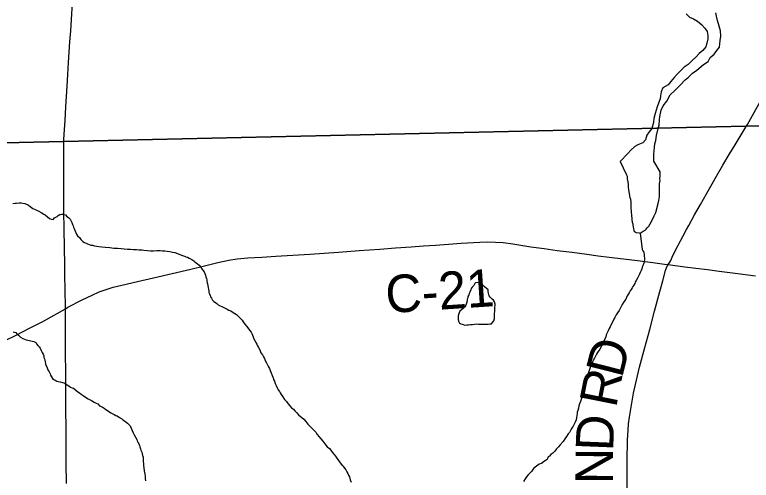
# Model space of a CAD drawing. Extents: x 103424 to 290657, y 38711 to 110967.
# Drawn here: x 214250.847 to 214251.405, y 40211.15 to 40211.503 of the extents above; entities that cross this region are included whole.
import ezdxf

# ---------------------------------------------------------------- set-up
doc = ezdxf.new("R2010")
doc.units = 0
for name, color, linetype in [('GM_X_Corporation', 7, 'Continuous'), ('GM_X_County_Road', 7, 'Continuous'), ('GM_X_County_Road_Text', 7, 'Continuous'), ('GM_X_Minor_Lake', 7, 'Continuous'), ('GM_X_Minor_River', 7, 'Continuous'), ('GM_X_Township_Road', 7, 'Continuous'), ('GM_X_Township_Road_Text', 7, 'Continuous')]:
    doc.layers.add(name, color=color, linetype=linetype)

msp = doc.modelspace()

# ---------------------------------------------------------------- linework, layer by layer
at = {"layer": 'GM_X_Corporation'}
for points in [[(214251.79815, 40211.42687), (214251.40069, 40211.41803), (214250.88437, 40211.40655), (214250.64868, 40211.4013), (214250.64645, 40211.51835), (214250.64495, 40211.59711), (214250.64494, 40211.59748), (214250.64324, 40211.6866), (214250.63221, 40212.16721), (214250.62604, 40212.52198), (214250.60368, 40213.80815), (214250.60357, 40213.81454), (214251.4935, 40213.84402)], [(214250.66191, 40210.37376), (214250.6509, 40211.22864), (214250.6509, 40211.22913), (214250.64868, 40211.4013), (214250.88437, 40211.40655), (214251.40069, 40211.41803), (214251.79815, 40211.42687), (214251.82719, 40211.42752), (214252.33111, 40211.44048), (214252.53682, 40211.44633), (214252.97354, 40211.45307), (214253.00114, 40211.45371), (214253.0063, 40211.1954), (214253.00663, 40211.17271), (214253.00742, 40211.14968), (214253.00775, 40211.13202), (214253.00895, 40211.08875), (214253.00976, 40211.04853), (214253.00988, 40211.04357), (214253.02982, 40210.15917)]]:
    msp.add_lwpolyline(points, dxfattribs=at)
at = {"layer": 'GM_X_County_Road'}
for points in [[(214250.88469, 40211.40787), (214250.8849, 40211.41202), (214250.88553, 40211.42243), (214250.88616, 40211.43284), (214250.8871, 40211.44835), (214250.88764, 40211.45737), (214250.88819, 40211.46639), (214250.88921, 40211.48189), (214250.88976, 40211.49039), (214250.89032, 40211.49888), (214250.89113, 40211.51141)], [(214250.88657, 40211.14747), (214250.88645, 40211.163), (214250.88636, 40211.17602), (214250.88626, 40211.18904), (214250.88614, 40211.20346), (214250.88603, 40211.21788), (214250.88598, 40211.23341), (214250.88595, 40211.24452), (214250.88591, 40211.25563), (214250.88585, 40211.26611), (214250.8858, 40211.27659), (214250.88572, 40211.27987), (214250.88552, 40211.2954), (214250.88541, 40211.30408), (214250.88529, 40211.31276), (214250.8851, 40211.32631), (214250.88487, 40211.34003), (214250.88464, 40211.35376), (214250.88458, 40211.36793), (214250.88451, 40211.3821), (214250.88446, 40211.39684), (214250.88469, 40211.40787)], [(214250.88572, 40211.27987), (214250.88773, 40211.28111), (214250.89847, 40211.28652), (214250.90597, 40211.29013), (214250.91137, 40211.29256), (214250.91509, 40211.29391), (214250.92197, 40211.29608), (214250.92836, 40211.29769), (214250.94037, 40211.30046), (214250.95239, 40211.30323), (214250.96649, 40211.30658), (214250.98059, 40211.30994), (214250.99113, 40211.31246), (214251.00112, 40211.31477), (214251.00934, 40211.31657), (214251.01564, 40211.31753), (214251.02384, 40211.31834), (214251.03447, 40211.31901), (214251.04509, 40211.31969), (214251.05796, 40211.32043), (214251.07083, 40211.32118), (214251.08166, 40211.32199), (214251.09249, 40211.32279), (214251.10799, 40211.32393), (214251.11589, 40211.32451), (214251.1238, 40211.32509), (214251.13563, 40211.32588), (214251.14746, 40211.32667), (214251.15663, 40211.32738), (214251.16581, 40211.32809), (214251.17558, 40211.32882), (214251.18535, 40211.32955), (214251.19941, 40211.33036), (214251.20545, 40211.33047), (214251.21693, 40211.32997), (214251.22427, 40211.3289), (214251.23798, 40211.32684), (214251.24798, 40211.32543), (214251.25799, 40211.32402), (214251.26915, 40211.32259), (214251.28031, 40211.32115), (214251.28884, 40211.32003), (214251.29736, 40211.3189), (214251.30797, 40211.3176), (214251.31857, 40211.3163), (214251.33016, 40211.31475), (214251.33899, 40211.31368), (214251.34187, 40211.31329), (214251.3545, 40211.31162), (214251.36278, 40211.31057), (214251.37165, 40211.30949), (214251.38051, 40211.30841), (214251.39263, 40211.30681), (214251.40803, 40211.30479)], [(214250.64989, 40211.22822), (214250.65808, 40211.22907), (214250.66627, 40211.22992), (214250.68173, 40211.23149), (214250.69718, 40211.23306), (214250.71263, 40211.23462), (214250.72809, 40211.23619), (214250.74354, 40211.23776), (214250.75899, 40211.23933), (214250.76736, 40211.24017), (214250.77573, 40211.24102), (214250.78979, 40211.24253), (214250.80384, 40211.24404), (214250.81387, 40211.24564), (214250.82181, 40211.24773), (214250.832, 40211.25182), (214250.84024, 40211.25582), (214250.84848, 40211.25983), (214250.85858, 40211.26506), (214250.86867, 40211.2703), (214250.87719, 40211.27508), (214250.88572, 40211.27987)]]:
    msp.add_lwpolyline(points, dxfattribs=at)
at = {"layer": 'GM_X_Minor_Lake'}
for points in [[(214251.35544, 40211.50318), (214251.35792, 40211.50073), (214251.36095, 40211.49941), (214251.364, 40211.49772), (214251.36742, 40211.49489), (214251.36971, 40211.49224), (214251.37142, 40211.48978), (214251.37182, 40211.48675), (214251.37182, 40211.48428), (214251.37108, 40211.48086), (214251.37033, 40211.4782), (214251.36807, 40211.47534), (214251.36523, 40211.47304), (214251.36296, 40211.47056), (214251.35994, 40211.46788), (214251.35692, 40211.46483), (214251.35389, 40211.46291), (214251.3486, 40211.45757), (214251.34652, 40211.4549), (214251.34388, 40211.45185), (214251.3418, 40211.44937), (214251.33783, 40211.44707), (214251.3367, 40211.44402), (214251.33615, 40211.44117), (214251.33578, 40211.4387), (214251.33446, 40211.43546), (214251.33352, 40211.4328), (214251.33203, 40211.42766), (214251.33109, 40211.42405), (214251.33091, 40211.42082), (214251.32941, 40211.41645), (214251.32753, 40211.41378), (214251.32583, 40211.4113), (214251.32471, 40211.40787), (214251.32282, 40211.4054), (214251.31903, 40211.40386), (214251.31657, 40211.4027), (214251.31374, 40211.40003), (214251.31128, 40211.39736), (214251.30566, 40211.39125)], [(214251.331, 40211.39162), (214251.33101, 40211.39689), (214251.33119, 40211.39955), (214251.33156, 40211.40202), (214251.33174, 40211.40468), (214251.33248, 40211.40735), (214251.33304, 40211.41096), (214251.33435, 40211.41647), (214251.33509, 40211.41895), (214251.33527, 40211.42293), (214251.33564, 40211.42541), (214251.33657, 40211.43016), (214251.33807, 40211.43358), (214251.3409, 40211.43702), (214251.34335, 40211.44178), (214251.34675, 40211.44484), (214251.35072, 40211.44884), (214251.35469, 40211.45323), (214251.35733, 40211.45534), (214251.36036, 40211.4582), (214251.36357, 40211.4605), (214251.36868, 40211.4647), (214251.37208, 40211.46719), (214251.37359, 40211.47005), (214251.3768, 40211.47272), (214251.37869, 40211.47539), (214251.38076, 40211.47787), (214251.38131, 40211.483), (214251.38168, 40211.48623), (214251.38147, 40211.49041), (214251.38051, 40211.49382), (214251.37917, 40211.49818), (214251.3784, 40211.50141), (214251.37801, 40211.50387)], [(214251.30566, 40211.39125), (214251.31015, 40211.38173), (214251.31075, 40211.38022), (214251.31098, 40211.37814), (214251.31141, 40211.37606), (214251.31165, 40211.37359), (214251.31169, 40211.37188), (214251.31192, 40211.36999), (214251.31299, 40211.36412), (214251.3134, 40211.3628), (214251.31364, 40211.36052), (214251.31367, 40211.359), (214251.31371, 40211.3571), (214251.31374, 40211.35578), (214251.31377, 40211.35426), (214251.3138, 40211.35293), (214251.31403, 40211.35103), (214251.31424, 40211.35009), (214251.31447, 40211.34838), (214251.31449, 40211.34724), (214251.31472, 40211.34553), (214251.31513, 40211.34421), (214251.31515, 40211.34326), (214251.31537, 40211.34194), (214251.31578, 40211.34043), (214251.3158, 40211.33948), (214251.3162, 40211.33854), (214251.31774, 40211.33762), (214251.31984, 40211.33729), (214251.3208, 40211.33712), (214251.32285, 40211.33868), (214251.32436, 40211.33947), (214251.3253, 40211.34006), (214251.32604, 40211.34103), (214251.32715, 40211.34239), (214251.32826, 40211.34412), (214251.32972, 40211.347), (214251.33136, 40211.35027), (214251.33245, 40211.35276), (214251.3342, 40211.35964), (214251.33473, 40211.36174), (214251.33508, 40211.36327), (214251.33523, 40211.36479), (214251.33539, 40211.36651), (214251.33535, 40211.36841), (214251.33531, 40211.37012), (214251.33529, 40211.37125), (214251.33525, 40211.37315), (214251.33541, 40211.37449), (214251.33557, 40211.37563), (214251.33573, 40211.37696), (214251.3357, 40211.37848), (214251.33586, 40211.3802), (214251.33582, 40211.38172), (214251.3358, 40211.38267), (214251.33578, 40211.38362), (214251.331, 40211.39162)], [(214251.19607, 40211.29954), (214251.19569, 40211.29906), (214251.19477, 40211.29733), (214251.19366, 40211.29616), (214251.19292, 40211.2952), (214251.19256, 40211.29424), (214251.19183, 40211.29251), (214251.19129, 40211.29136), (214251.19093, 40211.2904), (214251.19038, 40211.28925), (214251.19022, 40211.28811), (214251.18985, 40211.28715), (214251.18969, 40211.28582), (214251.18935, 40211.2841), (214251.18881, 40211.28257), (214251.18808, 40211.28122), (214251.18677, 40211.28005), (214251.18546, 40211.27907), (214251.18416, 40211.2779), (214251.1838, 40211.27676), (214251.18326, 40211.27541), (214251.18309, 40211.27427), (214251.18293, 40211.27275), (214251.18296, 40211.27161), (214251.18317, 40211.27047), (214251.18397, 40211.26897), (214251.18493, 40211.26842), (214251.18589, 40211.26806), (214251.18684, 40211.26789), (214251.18799, 40211.26754), (214251.18951, 40211.26757), (214251.19084, 40211.26779), (214251.19235, 40211.26801), (214251.19387, 40211.26804), (214251.19539, 40211.26827), (214251.19672, 40211.2683), (214251.19825, 40211.26814), (214251.19958, 40211.26817), (214251.20567, 40211.26811), (214251.20699, 40211.26833), (214251.20813, 40211.26835), (214251.20906, 40211.26932), (214251.20999, 40211.27067), (214251.21052, 40211.2724), (214251.21049, 40211.27373), (214251.21046, 40211.27505), (214251.21044, 40211.27638), (214251.2106, 40211.27753), (214251.21076, 40211.27886), (214251.21074, 40211.28), (214251.21071, 40211.28133), (214251.21088, 40211.28228), (214251.21086, 40211.28323), (214251.21044, 40211.28513), (214251.20965, 40211.28644), (214251.20868, 40211.28718), (214251.20713, 40211.28866), (214251.20635, 40211.2896), (214251.20614, 40211.29073), (214251.20593, 40211.29168), (214251.20571, 40211.29281), (214251.20568, 40211.29414), (214251.19882, 40211.29976)], [(214251.19882, 40211.29976), (214251.19607, 40211.29954)]]:
    msp.add_lwpolyline(points, dxfattribs=at)
at = {"layer": 'GM_X_Minor_River'}
for points in [[(214250.84595, 40211.35948), (214250.84784, 40211.3599), (214250.84879, 40211.35992), (214250.85069, 40211.36015), (214250.85241, 40211.36), (214250.85355, 40211.35984), (214250.85508, 40211.35949), (214250.85681, 40211.35877), (214250.85777, 40211.35822), (214250.85912, 40211.3573), (214250.86009, 40211.35656), (214250.86124, 40211.35582), (214250.8624, 40211.35528), (214250.86567, 40211.35364), (214250.8674, 40211.35273), (214250.86952, 40211.35144), (214250.87048, 40211.35089), (214250.87222, 40211.34941), (214250.87377, 40211.3483), (214250.87492, 40211.34776), (214250.87645, 40211.34741), (214250.87756, 40211.34877), (214250.87944, 40211.34976), (214250.88038, 40211.35054), (214250.8815, 40211.35132), (214250.88283, 40211.35154), (214250.88378, 40211.35156), (214250.88493, 40211.35121), (214250.88589, 40211.35085), (214250.88686, 40211.34973), (214250.88802, 40211.34899), (214250.88938, 40211.34769), (214250.88997, 40211.34676), (214250.89076, 40211.34525), (214250.89117, 40211.34374), (214250.89158, 40211.34261), (214250.89198, 40211.34167), (214250.89238, 40211.34073), (214250.89259, 40211.33978), (214250.89419, 40211.33621), (214250.89497, 40211.33509), (214250.89633, 40211.33378), (214250.8975, 40211.33229), (214250.89906, 40211.3308), (214250.90021, 40211.33007), (214250.90137, 40211.32952), (214250.90252, 40211.32898), (214250.90367, 40211.32862), (214250.90501, 40211.32808), (214250.90615, 40211.32792), (214250.90768, 40211.32757), (214250.90921, 40211.32722), (214250.91112, 40211.32707), (214250.91322, 40211.32674), (214250.91589, 40211.32642), (214250.91951, 40211.32612), (214250.92237, 40211.3258), (214250.92522, 40211.32567), (214250.92789, 40211.32554), (214250.93018, 40211.32521), (214250.93265, 40211.32507), (214250.93494, 40211.32493), (214250.93741, 40211.3248), (214250.93951, 40211.32465), (214250.94141, 40211.3245), (214250.94351, 40211.32455), (214250.94522, 40211.32421), (214250.94789, 40211.32389), (214250.95018, 40211.32375), (214250.95247, 40211.3236), (214250.95493, 40211.32385), (214250.9574, 40211.3239), (214250.95912, 40211.32375), (214250.96102, 40211.3236), (214250.96274, 40211.32345), (214250.96484, 40211.32311), (214250.96675, 40211.32277), (214250.96847, 40211.32243), (214250.97057, 40211.32172), (214250.97231, 40211.32081), (214250.97441, 40211.32009), (214250.97595, 40211.31955), (214250.9769, 40211.31919), (214250.97805, 40211.31884), (214250.9794, 40211.31811), (214250.98151, 40211.31721), (214250.98287, 40211.31609), (214250.98383, 40211.31536), (214250.9848, 40211.31462)], [(214251.3208, 40211.33712), (214251.3222, 40211.3248), (214251.32279, 40211.32367), (214251.32338, 40211.32273), (214251.32381, 40211.32065), (214251.32384, 40211.31932), (214251.32405, 40211.31837), (214251.32388, 40211.31723), (214251.32372, 40211.31571), (214251.32337, 40211.31437), (214251.32302, 40211.31322), (214251.32266, 40211.31226), (214251.3223, 40211.31131), (214251.32194, 40211.31016), (214251.3214, 40211.30882), (214251.32067, 40211.30728), (214251.32012, 40211.30613), (214251.31867, 40211.30306), (214251.31776, 40211.30114), (214251.31702, 40211.29998), (214251.31666, 40211.29902), (214251.31593, 40211.29768), (214251.31519, 40211.29671), (214251.31464, 40211.29575), (214251.31391, 40211.2944), (214251.31317, 40211.29344), (214251.31225, 40211.2919), (214251.31097, 40211.28959), (214251.30988, 40211.28709), (214251.3084, 40211.28497), (214251.30711, 40211.28304), (214251.30601, 40211.28093), (214251.30474, 40211.27843), (214251.30344, 40211.27688), (214251.30252, 40211.27515), (214251.30142, 40211.27323), (214251.30069, 40211.27188), (214251.29997, 40211.27016), (214251.29887, 40211.26785), (214251.29796, 40211.26612), (214251.29723, 40211.26478), (214251.2965, 40211.26324), (214251.29595, 40211.26209), (214251.29504, 40211.26017), (214251.2947, 40211.25826), (214251.29342, 40211.25595), (214251.29233, 40211.25384), (214251.29142, 40211.25154), (214251.29014, 40211.24923), (214251.28848, 40211.24673), (214251.28775, 40211.24557), (214251.2872, 40211.24442), (214251.2861, 40211.24249), (214251.28519, 40211.24076), (214251.28464, 40211.23961), (214251.2841, 40211.23827), (214251.28356, 40211.23693), (214251.28283, 40211.23539), (214251.28248, 40211.23386), (214251.28194, 40211.23233), (214251.2814, 40211.2308), (214251.28087, 40211.22927), (214251.28051, 40211.22793), (214251.27998, 40211.22602), (214251.27946, 40211.22373), (214251.27786, 40211.21856), (214251.2777, 40211.21723), (214251.27735, 40211.2157), (214251.27681, 40211.21417), (214251.27629, 40211.21188), (214251.27558, 40211.20958), (214251.27485, 40211.20786), (214251.27432, 40211.20632), (214251.27397, 40211.20461), (214251.27344, 40211.20269), (214251.27309, 40211.20155), (214251.27292, 40211.2004), (214251.27276, 40211.19888), (214251.2726, 40211.19755), (214251.27226, 40211.19583), (214251.27154, 40211.19391), (214251.27081, 40211.19238), (214251.26989, 40211.19084), (214251.26915, 40211.18987), (214251.2686, 40211.18872), (214251.26786, 40211.18775), (214251.26714, 40211.18622), (214251.26621, 40211.18506), (214251.26492, 40211.18313), (214251.26381, 40211.18139), (214251.26234, 40211.17927), (214251.26011, 40211.17675), (214251.25881, 40211.1752), (214251.25732, 40211.17365), (214251.25602, 40211.1721), (214251.25454, 40211.17055), (214251.25322, 40211.16957), (214251.25211, 40211.16822)], [(214250.9848, 40211.31462), (214250.98577, 40211.31388), (214250.98693, 40211.31276), (214250.98829, 40211.31127), (214250.98888, 40211.31034), (214250.98986, 40211.30903), (214250.99065, 40211.3079), (214250.99125, 40211.30659), (214250.99166, 40211.30526), (214250.99206, 40211.30394), (214250.99247, 40211.30281), (214250.99268, 40211.30187), (214250.99289, 40211.30073), (214250.99311, 40211.2996), (214250.99332, 40211.29865), (214250.99353, 40211.29751), (214250.99376, 40211.29581), (214250.99397, 40211.29467), (214250.99419, 40211.29354), (214250.99441, 40211.29221), (214250.99481, 40211.29108), (214250.99522, 40211.28976), (214250.99562, 40211.28882), (214250.99621, 40211.28788), (214250.99719, 40211.28638), (214250.99816, 40211.28545), (214250.99933, 40211.28453), (214251.00029, 40211.28379), (214251.00145, 40211.28287), (214251.0028, 40211.28194), (214251.00414, 40211.28159), (214251.00511, 40211.28105), (214251.00607, 40211.2805), (214251.00722, 40211.28014), (214251.00818, 40211.27959), (214251.00953, 40211.27886), (214251.01087, 40211.27832), (214251.01203, 40211.27739), (214251.01396, 40211.2763), (214251.01531, 40211.27538), (214251.01861, 40211.27222), (214251.01958, 40211.2711), (214251.02037, 40211.26998), (214251.02154, 40211.26829), (214251.02272, 40211.26661), (214251.02389, 40211.2653), (214251.02507, 40211.26362), (214251.02624, 40211.26212), (214251.02683, 40211.26118), (214251.02724, 40211.25986), (214251.02784, 40211.25855), (214251.02844, 40211.25704), (214251.02924, 40211.25535), (214251.02983, 40211.25422), (214251.03062, 40211.2531), (214251.03122, 40211.25178), (214251.032, 40211.25047), (214251.0328, 40211.24877), (214251.03361, 40211.24651), (214251.03479, 40211.24483), (214251.03558, 40211.24351), (214251.03636, 40211.2422), (214251.03697, 40211.24069), (214251.03796, 40211.23881), (214251.03875, 40211.23731), (214251.03954, 40211.23581), (214251.04014, 40211.23449), (214251.04075, 40211.23298), (214251.04135, 40211.23129), (214251.04216, 40211.22921), (214251.04295, 40211.22752), (214251.04336, 40211.2262), (214251.04396, 40211.22488), (214251.04457, 40211.22319), (214251.04517, 40211.22168), (214251.04597, 40211.21999), (214251.04676, 40211.21848), (214251.04774, 40211.21717), (214251.04833, 40211.21605), (214251.04912, 40211.21492), (214251.0503, 40211.21324), (214251.05148, 40211.21118), (214251.05303, 40211.20969), (214251.05421, 40211.20819), (214251.05558, 40211.20632), (214251.05694, 40211.20483), (214251.0583, 40211.20372), (214251.05946, 40211.20261), (214251.06083, 40211.20112), (214251.06219, 40211.19963), (214251.06626, 40211.19611), (214251.06782, 40211.19443), (214251.06919, 40211.19256), (214251.07094, 40211.1907), (214251.07249, 40211.18921), (214251.07404, 40211.18772), (214251.07521, 40211.18642), (214251.07639, 40211.18473), (214251.07757, 40211.18305), (214251.07912, 40211.18137), (214251.0805, 40211.1795)], [(214250.84631, 40211.26239), (214250.84822, 40211.26186), (214250.849, 40211.26093), (214250.85017, 40211.25981), (214250.85172, 40211.25833), (214250.85364, 40211.25742), (214250.85614, 40211.25633), (214250.85862, 40211.25582), (214250.86072, 40211.25529), (214250.86187, 40211.25494), (214250.8634, 40211.2544), (214250.864, 40211.25327), (214250.86498, 40211.25196), (214250.86595, 40211.25104), (214250.86673, 40211.24991), (214250.86734, 40211.24821), (214250.86813, 40211.24671), (214250.86892, 40211.2454), (214250.86933, 40211.24427), (214250.86954, 40211.24294), (214250.86995, 40211.24181), (214250.87016, 40211.24087), (214250.87038, 40211.23954), (214250.8706, 40211.23821), (214250.87101, 40211.23689), (214250.8716, 40211.23577), (214250.8726, 40211.23351)], [(214250.8726, 40211.23351), (214250.87339, 40211.23201), (214250.87419, 40211.2305), (214250.87458, 40211.22956), (214250.87518, 40211.22824), (214250.87597, 40211.22712), (214250.87694, 40211.22638), (214250.87809, 40211.22565), (214250.87924, 40211.2251), (214250.88039, 40211.22475), (214250.88192, 40211.2244), (214250.88345, 40211.22405), (214250.8846, 40211.2237), (214250.88556, 40211.22315), (214250.8871, 40211.22223), (214250.88845, 40211.2215), (214250.88961, 40211.22058), (214250.89095, 40211.22004), (214250.89191, 40211.21968), (214250.8952, 40211.2169), (214250.89655, 40211.21617), (214250.89771, 40211.21524), (214250.89926, 40211.21414), (214250.901, 40211.21284), (214250.90312, 40211.21156), (214250.90543, 40211.21028), (214250.90754, 40211.20919), (214250.90908, 40211.20846), (214250.91024, 40211.20773), (214250.9116, 40211.20642), (214250.91352, 40211.20552), (214250.91506, 40211.2046), (214250.91641, 40211.20349), (214250.91834, 40211.2022), (214250.92008, 40211.2011), (214250.92161, 40211.20037), (214250.92277, 40211.19983), (214250.92392, 40211.19909), (214250.92488, 40211.19873), (214250.92681, 40211.19744), (214250.92816, 40211.19671), (214250.92932, 40211.19579), (214250.93048, 40211.19486), (214250.93183, 40211.19394), (214250.9328, 40211.1932), (214250.93377, 40211.19228), (214250.93474, 40211.19116), (214250.93554, 40211.18946), (214250.93634, 40211.18777), (214250.93714, 40211.18589), (214250.93793, 40211.18438), (214250.93873, 40211.18269), (214250.93972, 40211.18081), (214250.94012, 40211.17987), (214250.94091, 40211.17837), (214250.94131, 40211.17743), (214250.94172, 40211.1763), (214250.94212, 40211.17535), (214250.94272, 40211.17366), (214250.94294, 40211.17271), (214250.94354, 40211.17121), (214250.94395, 40211.16988), (214250.94416, 40211.16875), (214250.94457, 40211.16743), (214250.94461, 40211.16572), (214250.94489, 40211.16116), (214250.94512, 40211.15946), (214250.94536, 40211.15718), (214250.94579, 40211.15491), (214250.94602, 40211.15283), (214250.94624, 40211.15131), (214250.94647, 40211.14942)], [(214251.0805, 40211.1795), (214251.08206, 40211.17745), (214251.08382, 40211.17521), (214251.08556, 40211.17391), (214251.08654, 40211.17279), (214251.08752, 40211.17129), (214251.08889, 40211.16961), (214251.09006, 40211.16812), (214251.09104, 40211.16681), (214251.09241, 40211.16494), (214251.09359, 40211.16307), (214251.09475, 40211.16195), (214251.09572, 40211.16121), (214251.09632, 40211.16009), (214251.0971, 40211.15896), (214251.09789, 40211.15784), (214251.09868, 40211.15634), (214251.09947, 40211.15502), (214251.10006, 40211.1539), (214251.10066, 40211.15258), (214251.10128, 40211.15031), (214251.10208, 40211.14843)], [(214251.25211, 40211.16822), (214251.25098, 40211.16762), (214251.25026, 40211.16571), (214251.24839, 40211.16434), (214251.24614, 40211.16277), (214251.24425, 40211.16216), (214251.24126, 40211.15981), (214251.24032, 40211.15903), (214251.23939, 40211.15806), (214251.23866, 40211.15691), (214251.23717, 40211.15535), (214251.23586, 40211.15418), (214251.23476, 40211.15264), (214251.23365, 40211.1511), (214251.23236, 40211.14898)]]:
    msp.add_lwpolyline(points, dxfattribs=at)
at = {"layer": 'GM_X_Township_Road'}
for points in [[(214251.4018, 40211.41942), (214251.40939, 40211.43298), (214251.41697, 40211.44653), (214251.42456, 40211.46009), (214251.43215, 40211.47364), (214251.43706, 40211.4824), (214251.44196, 40211.49116)], [(214251.35579, 40211.33984), (214251.35746, 40211.34293), (214251.36177, 40211.35087), (214251.36628, 40211.35887), (214251.37079, 40211.36688), (214251.37858, 40211.38031), (214251.38333, 40211.3885), (214251.38809, 40211.39669), (214251.39257, 40211.40407), (214251.39705, 40211.41144), (214251.40086, 40211.41775), (214251.4018, 40211.41942)], [(214251.34187, 40211.31329), (214251.34319, 40211.31503), (214251.34378, 40211.31639), (214251.34547, 40211.32017), (214251.34931, 40211.32758), (214251.35316, 40211.33499), (214251.35579, 40211.33984)], [(214251.31091, 40211.13895), (214251.31087, 40211.15197), (214251.31083, 40211.16499), (214251.31113, 40211.18033), (214251.31151, 40211.18796), (214251.31193, 40211.19274), (214251.31252, 40211.19782), (214251.31427, 40211.20826), (214251.31567, 40211.21604), (214251.3179, 40211.22581), (214251.32013, 40211.23557), (214251.32421, 40211.25056), (214251.32794, 40211.26423), (214251.33167, 40211.27791), (214251.33569, 40211.29292), (214251.33782, 40211.30088), (214251.33996, 40211.30884), (214251.34087, 40211.31162), (214251.34187, 40211.31329)]]:
    msp.add_lwpolyline(points, dxfattribs=at)

# ---------------------------------------------------------------- texts
at = {"layer": 'GM_X_County_Road_Text'}
msp.add_text('C-21', height=0.028409, rotation=3.7691, dxfattribs=at).set_placement((214251.12885, 40211.27645))
at = {"layer": 'GM_X_Township_Road_Text'}
for s, rotation, p in [('D', 75.7747, (214251.30687, 40211.22668)), ('R', 78.7934, (214251.30242, 40211.20418)), ('D', 87.7008, (214251.30021, 40211.17171)), ('N', 89.6066, (214251.30005, 40211.14696))]:
    msp.add_text(s, height=0.02841, rotation=rotation, dxfattribs=at).set_placement(p)

doc.saveas('drawing.dxf')
